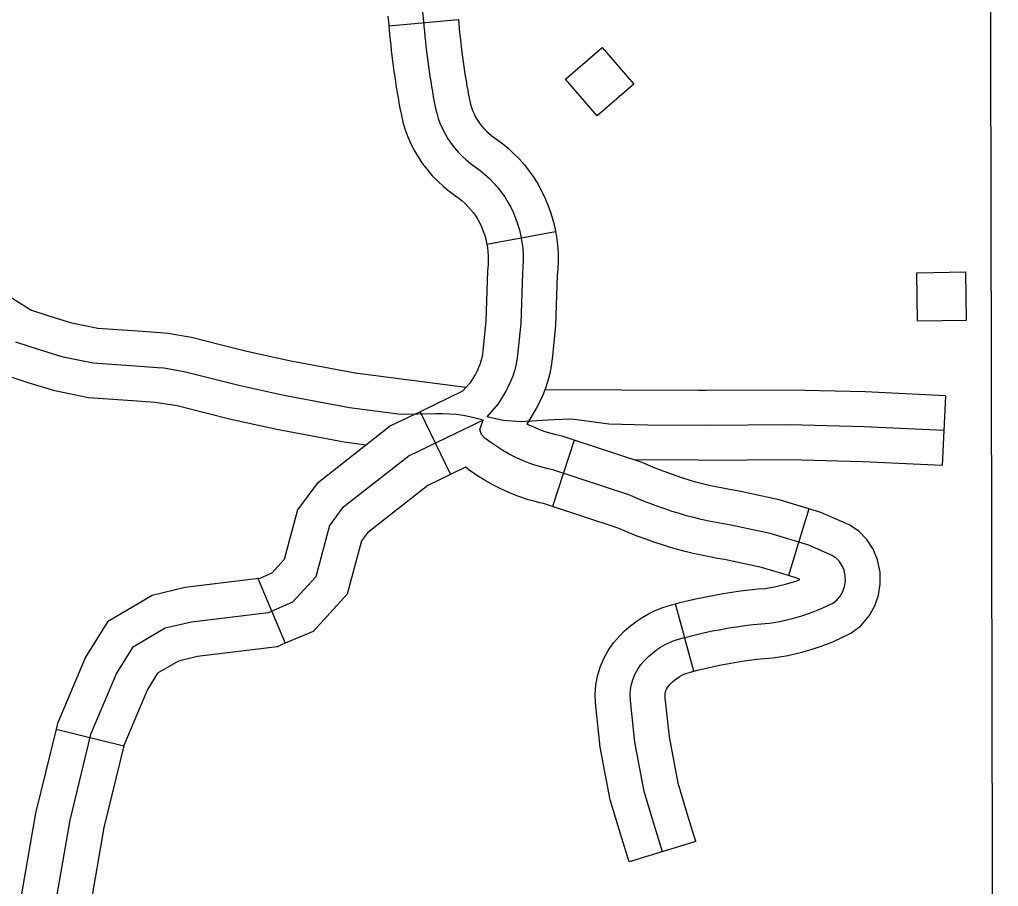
# Model space of a CAD drawing. Extents: x -19 to 366, y -4 to 359.
# Drawn here: x 135.9963 to 136.3947, y 194.3545 to 194.707 of the extents above; entities that cross this region are included whole.
import ezdxf

# ---------------------------------------------------------------- set-up
doc = ezdxf.new("R2010")
doc.units = 0
for name, color, linetype in [('21', 7, 'Continuous'), ('R_Axis Annot', 7, 'Continuous'), ('R_ROW Annot', 7, 'Continuous'), ('Sheet Fence', 7, 'Continuous'), ('T_Indications', 7, 'Continuous')]:
    doc.layers.add(name, color=color, linetype=linetype)

msp = doc.modelspace()

# ---------------------------------------------------------------- linework, layer by layer
at = {"layer": '21'}
for points in [[(136.23347, 194.69568), (136.24633, 194.68073), (136.23134, 194.66784), (136.21849, 194.68278)], [(136.36182, 194.58435), (136.36147, 194.60406), (136.38124, 194.6044), (136.38159, 194.58469)]]:
    msp.add_lwpolyline(points, close=True, dxfattribs=at)
at = {"layer": 'R_Axis Annot'}
msp.add_lwpolyline([(136.39078, 195.03126), (136.39285, 194.02886)], dxfattribs=at)
at = {"layer": 'R_ROW Annot'}
for p, q in [((136.14661, 194.70453), (136.17491, 194.70701)), ((136.1865, 194.61568), (136.21444, 194.62079)), ((136.15935, 194.54754), (136.17168, 194.52194)), ((136.22197, 194.53597), (136.21317, 194.50896)), ((136.31752, 194.50806), (136.30922, 194.4809)), ((136.09338, 194.47949), (136.10447, 194.45334)), ((136.27075, 194.44198), (136.26332, 194.4694)), ((136.01118, 194.41845), (136.03878, 194.41169)), ((136.27157, 194.37274), (136.2444, 194.36446))]:
    msp.add_line(p, q, dxfattribs=at)
for points in [[(136.14619, 194.70847), (136.14658, 194.70491), (136.14661, 194.70453)], [(136.16029, 194.71013), (136.16072, 194.70631), (136.1609, 194.70427), (136.16108, 194.70222), (136.16128, 194.70017), (136.16151, 194.69813), (136.16173, 194.69608), (136.16196, 194.69404), (136.16223, 194.692), (136.16249, 194.68995), (136.16276, 194.6879), (136.16306, 194.68586), (136.16336, 194.68382), (136.16368, 194.68178), (136.16402, 194.67974), (136.16437, 194.6777), (136.16471, 194.67566), (136.16508, 194.67362), (136.16548, 194.67159), (136.16608, 194.66896), (136.16673, 194.66678), (136.16753, 194.66464), (136.16845, 194.66255), (136.16948, 194.66052), (136.17065, 194.65855), (136.17192, 194.65665), (136.17332, 194.65484), (136.17479, 194.6531), (136.17641, 194.65146), (136.17809, 194.64992), (136.17986, 194.64848), (136.18172, 194.64714), (136.18381, 194.64561), (136.18572, 194.64406), (136.18753, 194.6424), (136.18924, 194.64065), (136.19085, 194.63881), (136.19238, 194.63689), (136.19379, 194.63489), (136.19508, 194.63282), (136.19624, 194.63068), (136.1973, 194.62848), (136.19822, 194.62622), (136.19902, 194.62393), (136.19976, 194.62144), (136.20033, 194.61898), (136.20078, 194.6165), (136.2011, 194.614), (136.20127, 194.61149), (136.20129, 194.60898), (136.2012, 194.60646), (136.20097, 194.60396), (136.20029, 194.5834), (136.19903, 194.5707), (136.19872, 194.56847), (136.19829, 194.56627), (136.19771, 194.5641), (136.19702, 194.56196), (136.19618, 194.55987), (136.19523, 194.55783), (136.19417, 194.55585), (136.19106, 194.5507), (136.18643, 194.5455)], [(136.17491, 194.70701), (136.17505, 194.70551), (136.17522, 194.70355), (136.17541, 194.70166), (136.17562, 194.6997), (136.17585, 194.69765), (136.17606, 194.69577), (136.17632, 194.6938), (136.17657, 194.69176), (136.17683, 194.68987), (136.17711, 194.68791), (136.1774, 194.68595), (136.1777, 194.68407), (136.17803, 194.68211), (136.17837, 194.68007), (136.17871, 194.67811), (136.17905, 194.67623), (136.17938, 194.67451), (136.17982, 194.6726), (136.1802, 194.67132), (136.1807, 194.66998), (136.1813, 194.66862), (136.18193, 194.66738), (136.18267, 194.66613), (136.18346, 194.66495), (136.18436, 194.66379), (136.18528, 194.6627), (136.18629, 194.66168), (136.18739, 194.66066), (136.18849, 194.65977), (136.19006, 194.65864), (136.19248, 194.65686), (136.19501, 194.65482), (136.19741, 194.65261), (136.19965, 194.65032), (136.20176, 194.64793), (136.20376, 194.6454), (136.20563, 194.64274), (136.20737, 194.63995), (136.20889, 194.63714), (136.21028, 194.63425), (136.21151, 194.63126), (136.21254, 194.62829), (136.2135, 194.62507), (136.21424, 194.62187), (136.21444, 194.62079)], [(136.14661, 194.70453), (136.14675, 194.70302), (136.14693, 194.7009), (136.14715, 194.69869), (136.14739, 194.69656), (136.14762, 194.69452), (136.14786, 194.69231), (136.14815, 194.69019), (136.1484, 194.68814), (136.14869, 194.68593), (136.149, 194.68381), (136.14931, 194.68169), (136.14966, 194.67949), (136.15002, 194.67736), (136.15036, 194.67533), (136.15072, 194.67321), (136.15112, 194.67101), (136.15157, 194.66866), (136.15234, 194.66532), (136.15327, 194.66224), (136.15436, 194.65931), (136.1556, 194.65648), (136.15703, 194.65366), (136.15863, 194.65097), (136.16037, 194.64836), (136.16229, 194.64589), (136.1643, 194.64351), (136.16653, 194.64125), (136.16879, 194.63917), (136.17123, 194.63719), (136.17338, 194.63564), (136.17513, 194.63436), (136.17644, 194.6333), (136.17764, 194.6322), (136.17882, 194.63099), (136.17995, 194.6297), (136.181, 194.62838), (136.18195, 194.62703), (136.18279, 194.62568), (136.18358, 194.62421), (136.18431, 194.6227), (136.18493, 194.62119), (136.1855, 194.61956), (136.18602, 194.61781), (136.18642, 194.6161), (136.1865, 194.61568)], [(136.21444, 194.62079), (136.21483, 194.61866), (136.21524, 194.61536), (136.21547, 194.61205), (136.2155, 194.6088), (136.21539, 194.60555), (136.21515, 194.60306), (136.21447, 194.58246), (136.21314, 194.56902), (136.21273, 194.56612), (136.21214, 194.56309), (136.21135, 194.56009), (136.21039, 194.55712), (136.20922, 194.55421), (136.20793, 194.55147), (136.20653, 194.54883), (136.20272, 194.54252)], [(136.1865, 194.61568), (136.18674, 194.61435), (136.18695, 194.61264), (136.18707, 194.61093), (136.18709, 194.60915), (136.18702, 194.60737), (136.18679, 194.60485), (136.1861, 194.58434), (136.18492, 194.57239), (136.18471, 194.57083), (136.18444, 194.56945), (136.18408, 194.5681), (136.18366, 194.5668), (136.18315, 194.56553), (136.18252, 194.56418), (136.18182, 194.56286), (136.17958, 194.55917), (136.17663, 194.55586), (136.15935, 194.54754)], [(136.15935, 194.54754), (136.14734, 194.54175), (136.11732, 194.51824), (136.10946, 194.50757), (136.10403, 194.48738), (136.09904, 194.48189), (136.09338, 194.47949)], [(136.18498, 194.54411), (136.15489, 194.52962), (136.1276, 194.50826), (136.12248, 194.5013), (136.11686, 194.48037), (136.10746, 194.47003), (136.09747, 194.46579), (136.06628, 194.46199), (136.05558, 194.45945)], [(136.25798, 194.3686), (136.25491, 194.37868), (136.2505, 194.39305), (136.24674, 194.41318), (136.24491, 194.43012), (136.24482, 194.43234), (136.24499, 194.43456), (136.24537, 194.43675), (136.246, 194.43888), (136.24686, 194.44092), (136.24794, 194.44286), (136.24921, 194.44467), (136.25086, 194.44655), (136.25231, 194.44801), (136.25388, 194.44938), (136.25552, 194.45063), (136.25724, 194.45178), (136.25903, 194.45281), (136.26088, 194.45372), (136.26279, 194.4545), (136.26549, 194.45528), (136.26869, 194.45614), (136.27191, 194.45695), (136.27516, 194.4577), (136.2784, 194.45839), (136.28168, 194.45902), (136.28495, 194.4596), (136.28823, 194.46011), (136.29153, 194.46056), (136.29483, 194.46096), (136.29814, 194.46129), (136.30145, 194.46157), (136.30343, 194.46185), (136.30628, 194.46236), (136.30908, 194.46297), (136.31188, 194.46368), (136.31465, 194.4645), (136.31739, 194.46542), (136.31931, 194.46614), (136.32203, 194.46721), (136.32469, 194.4684), (136.32728, 194.46969), (136.32893, 194.47089), (136.3303, 194.47256), (136.33135, 194.47444), (136.33207, 194.47648), (136.33241, 194.47861), (136.3324, 194.48077), (136.33192, 194.48305), (136.33116, 194.48489), (136.33007, 194.48655), (136.32867, 194.48797), (136.32703, 194.4891), (136.32521, 194.48991), (136.31758, 194.4932), (136.30187, 194.498), (136.28585, 194.50138), (136.28281, 194.50188), (136.27978, 194.50243), (136.27678, 194.50305), (136.27378, 194.50372), (136.27079, 194.50445), (136.26781, 194.50524), (136.26485, 194.50609), (136.26191, 194.507), (136.25899, 194.50797), (136.25607, 194.50899), (136.25319, 194.51007), (136.25032, 194.5112), (136.24746, 194.5124), (136.24465, 194.51364), (136.21335, 194.52385), (136.21139, 194.52429), (136.20946, 194.52479), (136.20755, 194.52534), (136.20566, 194.52595), (136.20376, 194.52662), (136.20101, 194.52773), (136.19827, 194.52895), (136.19563, 194.5303), (136.19305, 194.53176), (136.19051, 194.53333), (136.18807, 194.53501), (136.18572, 194.5368), (136.18428, 194.5383), (136.18363, 194.54033), (136.18498, 194.54411)], [(136.22197, 194.53597), (136.21712, 194.53755), (136.21473, 194.53809), (136.21322, 194.53849), (136.21171, 194.53892), (136.21021, 194.53941), (136.20878, 194.53991), (136.20655, 194.54081), (136.20272, 194.54252)], [(136.31752, 194.50806), (136.30542, 194.51176), (136.28846, 194.51535), (136.28523, 194.51588), (136.28249, 194.51638), (136.27975, 194.51694), (136.27702, 194.51755), (136.27431, 194.51822), (136.27159, 194.51894), (136.2689, 194.51971), (136.26623, 194.52053), (136.26356, 194.52142), (136.26091, 194.52234), (136.2583, 194.52333), (136.25566, 194.52437), (136.25308, 194.52544), (136.24975, 194.52692), (136.22197, 194.53597)], [(136.17787, 194.52492), (136.17168, 194.52194)], [(136.21317, 194.50896), (136.20957, 194.51014), (136.20805, 194.51048), (136.2057, 194.51109), (136.20338, 194.51176), (136.2011, 194.5125), (136.19875, 194.51333), (136.19546, 194.51465), (136.19215, 194.51613), (136.1889, 194.51778), (136.1858, 194.51954), (136.18273, 194.52144), (136.17973, 194.52351), (136.17787, 194.52492)], [(136.17168, 194.52194), (136.16243, 194.51749), (136.13789, 194.49827), (136.13551, 194.49503), (136.12968, 194.47336), (136.11587, 194.45817), (136.10447, 194.45334)], [(136.30922, 194.4809), (136.29832, 194.48423), (136.28324, 194.48742), (136.28039, 194.48788), (136.27708, 194.48849), (136.27381, 194.48916), (136.27053, 194.48989), (136.26728, 194.49069), (136.26403, 194.49155), (136.26079, 194.49248), (136.25758, 194.49347), (136.25441, 194.49452), (136.25122, 194.49564), (136.24809, 194.49681), (136.24498, 194.49804), (136.24185, 194.49935), (136.23956, 194.50036), (136.21317, 194.50896)], [(136.27075, 194.44198), (136.27228, 194.4424), (136.27523, 194.44314), (136.27823, 194.44383), (136.28123, 194.44447), (136.28425, 194.44505), (136.28727, 194.44558), (136.2903, 194.44605), (136.29334, 194.44647), (136.29639, 194.44684), (136.29945, 194.44715), (136.30305, 194.44745), (136.30567, 194.44782), (136.30902, 194.44842), (136.31235, 194.44914), (136.31565, 194.44999), (136.31892, 194.45095), (136.32213, 194.45203), (136.32441, 194.45288), (136.32754, 194.45412), (136.33076, 194.45555), (136.33468, 194.45751), (136.33875, 194.46047), (136.34207, 194.46452), (136.34434, 194.46856), (136.3459, 194.47297), (136.34663, 194.47755), (136.34659, 194.48228), (136.34556, 194.48726), (136.34376, 194.49158), (136.34118, 194.4955), (136.33786, 194.49889), (136.33399, 194.50155), (136.33089, 194.50293), (136.32248, 194.50655), (136.31752, 194.50806)], [(136.09376, 194.47965), (136.06377, 194.47599), (136.05022, 194.47278), (136.0321, 194.46211), (136.0231, 194.4477), (136.01173, 194.42067), (136.01118, 194.41845)], [(136.26332, 194.4694), (136.2651, 194.46989), (136.26859, 194.47076), (136.27208, 194.47157), (136.27558, 194.47231), (136.27911, 194.47299), (136.28263, 194.47361), (136.28616, 194.47416), (136.28972, 194.47465), (136.29328, 194.47508), (136.29684, 194.47544), (136.29984, 194.47569), (136.30119, 194.47588), (136.30354, 194.4763), (136.3058, 194.47679), (136.3081, 194.47738), (136.31037, 194.47805), (136.31265, 194.47881), (136.31394, 194.47929), (136.31267, 194.47984), (136.30922, 194.4809)], [(136.2444, 194.36446), (136.24133, 194.37452), (136.23668, 194.38965), (136.23268, 194.41111), (136.23074, 194.42907), (136.23059, 194.4326), (136.23088, 194.43634), (136.23152, 194.43998), (136.23259, 194.44364), (136.23407, 194.44715), (136.23589, 194.45041), (136.23803, 194.45347), (136.24047, 194.45624), (136.24259, 194.45839), (136.2449, 194.4604), (136.24726, 194.46219), (136.24975, 194.46386), (136.25235, 194.46535), (136.25505, 194.46668), (136.25813, 194.46794), (136.26167, 194.46896), (136.26332, 194.4694)], [(136.05558, 194.45945), (136.04231, 194.45164), (136.03575, 194.44114), (136.02525, 194.41619), (136.01673, 194.38141), (136.01082, 194.34728), (136.01148, 194.32102), (136.01804, 194.29871), (136.0574, 194.25801), (136.11709, 194.20156), (136.15055, 194.16809), (136.20697, 194.11164), (136.24436, 194.07489), (136.29553, 194.02041), (136.30209, 194.00662), (136.30865, 193.97512), (136.3093, 193.93639), (136.29946, 193.89307), (136.29356, 193.85369), (136.29225, 193.834), (136.29881, 193.79462), (136.29749, 193.77493), (136.29159, 193.75589), (136.28756, 193.74387)], [(136.10447, 194.45334), (136.10118, 194.45194), (136.06878, 194.44798), (136.06094, 194.44613), (136.05252, 194.44116), (136.0484, 194.43458), (136.03878, 194.41172), (136.03878, 194.41169)], [(136.27157, 194.37274), (136.26849, 194.38283), (136.26431, 194.39645), (136.26081, 194.41525), (136.25908, 194.43118), (136.25905, 194.43209), (136.2591, 194.43278), (136.25923, 194.43351), (136.2594, 194.43411), (136.25965, 194.43469), (136.25999, 194.43531), (136.26039, 194.43588), (136.26125, 194.43686), (136.26202, 194.43764), (136.26285, 194.43836), (136.26378, 194.43907), (136.26473, 194.4397), (136.26571, 194.44026), (136.26671, 194.44075), (136.26746, 194.44106), (136.26932, 194.4416), (136.27075, 194.44198)], [(136.01118, 194.41845), (136.00281, 194.38431), (135.99659, 194.34832), (135.99733, 194.3188), (135.9991, 194.31276)], [(136.03878, 194.41169), (136.03064, 194.3785), (136.02506, 194.34623), (136.02563, 194.32324), (136.02636, 194.32077)]]:
    msp.add_lwpolyline(points, dxfattribs=at)
at = {"layer": 'Sheet Fence'}
for points in [[(139.44064, 1.53154), (139.25106, 10.14733), (139.06082, 18.76327), (138.86992, 27.37935), (138.67836, 35.99557), (138.48613, 44.61194), (138.29325, 53.22845), (138.09971, 61.84511), (137.9055, 70.46191), (137.71065, 79.07885), (137.51513, 87.69595), (137.31896, 96.31318), (137.12214, 104.93057), (136.92466, 113.54809), (136.72653, 122.16577), (136.52775, 130.78359), (136.32832, 139.40156), (136.12824, 148.01968), (135.9275, 156.63794), (135.72612, 165.25636), (135.5241, 173.87492), (135.32143, 182.49362), (135.11811, 191.11248), (134.91415, 199.73149), (134.70954, 208.35064), (134.50429, 216.96995), (134.2984, 225.5894), (134.09187, 234.209), (133.8847, 242.82876), (133.6769, 251.44866), (133.46845, 260.06872), (133.25937, 268.68892), (133.04965, 277.30928), (132.8393, 285.92978), (132.62831, 294.55044), (132.41669, 303.17125), (132.20444, 311.79221), (131.99156, 320.41333), (131.77805, 329.0346), (131.56391, 337.65601), (131.34914, 346.27759)], [(0, 189.51617), (7.11214, 189.52059), (14.22427, 189.53386), (21.33637, 189.55597), (28.44845, 189.58693), (35.56048, 189.62672), (42.67245, 189.67537), (49.78436, 189.73285), (56.89619, 189.79918), (64.00793, 189.87436), (71.11958, 189.95838), (78.23111, 190.05124), (85.34253, 190.15294), (92.45381, 190.26349), (99.56495, 190.38288), (106.67593, 190.51112), (113.78675, 190.6482), (120.89739, 190.79412), (128.00785, 190.94888), (135.11811, 191.11248), (142.22816, 191.28493), (149.33799, 191.46621), (156.44759, 191.65634), (163.55694, 191.85531), (170.66605, 192.06312), (177.77489, 192.27977), (184.88345, 192.50526), (191.99173, 192.73959), (199.09971, 192.98276), (206.20739, 193.23477), (213.31474, 193.49561), (220.42177, 193.7653), (227.52845, 194.04382), (234.63479, 194.33118), (241.74076, 194.62738), (248.84635, 194.93241), (255.95157, 195.24628), (263.05638, 195.56898), (270.16079, 195.90052), (277.26478, 196.24089), (284.36834, 196.5901), (291.47147, 196.94814), (298.57414, 197.31501), (305.67635, 197.69072), (312.77809, 198.07525), (319.87934, 198.46862), (326.9801, 198.87082), (334.08035, 199.28185), (341.18009, 199.7017)]]:
    msp.add_spline(points, degree=3, dxfattribs=at)
at = {"layer": 'T_Indications'}
msp.add_line((136.37314, 194.55406), (136.37181, 194.52568), dxfattribs=at)
for points in [[(136.07856, 194.57459), (136.06626, 194.57769), (136.05671, 194.5793), (136.05348, 194.57955), (136.04435, 194.58025), (136.02821, 194.58134), (136.01764, 194.58356), (136.00835, 194.58635), (136.00094, 194.58881), (135.99251, 194.59408), (135.98159, 194.59616), (135.97946, 194.59633)], [(136.18498, 194.54411), (136.17959, 194.54551), (136.17685, 194.546), (136.17409, 194.54637), (136.17131, 194.5466), (136.16851, 194.54669), (136.16572, 194.54664), (136.15149, 194.54646), (136.13064, 194.54916), (136.10391, 194.55418), (136.08551, 194.5582), (136.06334, 194.56377), (136.05498, 194.56519), (136.0524, 194.56539), (136.04333, 194.56609), (136.02627, 194.56724), (136.01413, 194.56978), (136.00407, 194.57281), (135.99486, 194.57586)], [(136.17796, 194.55735), (136.13286, 194.56319), (136.10674, 194.5681), (136.08876, 194.57203), (136.07856, 194.57459)], [(136.07164, 194.54704), (136.06042, 194.54986), (136.05326, 194.55107), (136.05131, 194.55122), (136.04231, 194.55192), (136.02432, 194.55313), (136.01062, 194.55601), (135.99979, 194.55926), (135.98878, 194.56291), (135.98196, 194.56717), (135.97783, 194.56796), (135.97728, 194.568)], [(136.27259, 194.55617), (136.21013, 194.5565)], [(136.37314, 194.55406), (136.34054, 194.55559), (136.30982, 194.55635), (136.27563, 194.55616), (136.27259, 194.55617)], [(136.13739, 194.53396), (136.12841, 194.53512), (136.10109, 194.54026), (136.08226, 194.54437), (136.07164, 194.54704)], [(136.37247, 194.53987), (136.34003, 194.54139), (136.30969, 194.54214), (136.27564, 194.54195), (136.25195, 194.54208), (136.23616, 194.54243), (136.22113, 194.54448), (136.21368, 194.54425), (136.20037, 194.5434), (136.1932, 194.54396), (136.18643, 194.5455)], [(136.27244, 194.52777), (136.24675, 194.5279)], [(136.37181, 194.52568), (136.33952, 194.5272), (136.30955, 194.52794), (136.27564, 194.52775), (136.27244, 194.52777)]]:
    msp.add_lwpolyline(points, dxfattribs=at)

doc.saveas('drawing.dxf')
